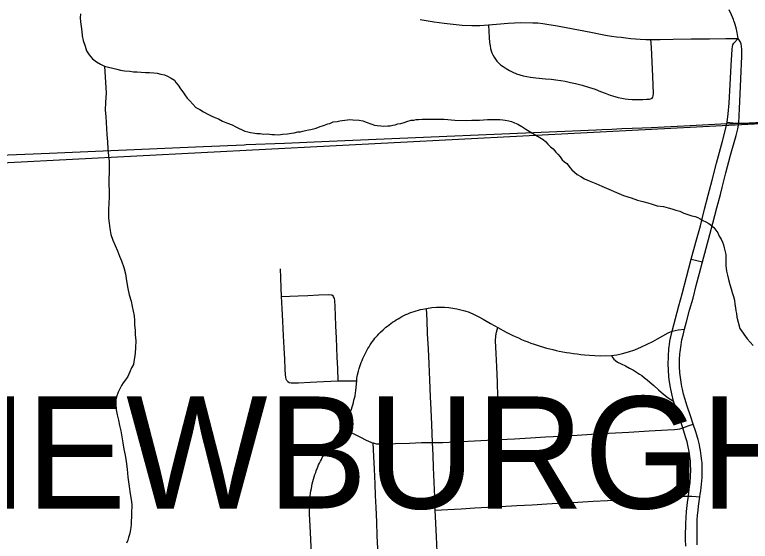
# Model space of a CAD drawing. Extents: x -59 to 82, y -3 to 49.
# Drawn here: x -12.781 to -12.159, y 34.219 to 34.664 of the extents above; entities that cross this region are included whole.
import ezdxf

# ---------------------------------------------------------------- set-up
doc = ezdxf.new("R2010")
doc.units = 0
for name, color, linetype in [('GM_X_City_Street', 7, 'Continuous'), ('GM_X_Corporation', 7, 'Continuous'), ('GM_X_Corporation_Text', 7, 'Continuous'), ('GM_X_County_Road', 7, 'Continuous'), ('GM_X_Minor_River', 7, 'Continuous')]:
    doc.layers.add(name, color=color, linetype=linetype)

msp = doc.modelspace()

# ---------------------------------------------------------------- linework, layer by layer
at = {"layer": 'GM_X_City_Street'}
for points in [[(-12.43775, 34.65986), (-12.426, 34.65801), (-12.41751, 34.65681), (-12.41, 34.65594), (-12.40217, 34.65528), (-12.39411, 34.65485), (-12.38726, 34.65496), (-12.3801, 34.6554), (-12.37322, 34.65594), (-12.36354, 34.6567), (-12.3582, 34.65714), (-12.3532, 34.65736), (-12.34266, 34.65724), (-12.33833, 34.657), (-12.33401, 34.65654), (-12.32894, 34.65584), (-12.32333, 34.65487), (-12.31443, 34.65322), (-12.29361, 34.6492), (-12.28113, 34.6468), (-12.27594, 34.64597), (-12.27192, 34.64542), (-12.2679, 34.64491), (-12.26387, 34.64445), (-12.25984, 34.64402), (-12.2558, 34.64364), (-12.25176, 34.6433), (-12.24718, 34.64313), (-12.24277, 34.64305), (-12.23498, 34.64316), (-12.22399, 34.64326), (-12.20865, 34.64348), (-12.19316, 34.6437), (-12.17934, 34.64384), (-12.16911, 34.644)], [(-12.3801, 34.6554), (-12.37982, 34.64971), (-12.37949, 34.64474), (-12.37908, 34.64057), (-12.37867, 34.63764), (-12.37823, 34.63542), (-12.37773, 34.63356), (-12.37708, 34.63174), (-12.37629, 34.62999), (-12.3753, 34.62812), (-12.37416, 34.62635), (-12.37286, 34.62468), (-12.37143, 34.62313), (-12.36987, 34.6217), (-12.36774, 34.62012), (-12.36504, 34.61841), (-12.36225, 34.61684), (-12.35939, 34.61542), (-12.35645, 34.61415), (-12.35358, 34.61316), (-12.35065, 34.61234), (-12.34768, 34.61169), (-12.34467, 34.61121), (-12.34007, 34.61071), (-12.33196, 34.60995), (-12.32713, 34.60939), (-12.3231, 34.609), (-12.31893, 34.60842), (-12.31518, 34.60777), (-12.31061, 34.60679), (-12.30637, 34.60584), (-12.30095, 34.60443), (-12.2954, 34.6028), (-12.2899, 34.60099), (-12.28526, 34.59919), (-12.28137, 34.59766), (-12.27707, 34.5961), (-12.27332, 34.59488), (-12.2703, 34.59406), (-12.26736, 34.59341), (-12.26466, 34.59291), (-12.26197, 34.59259), (-12.25871, 34.59235), (-12.25544, 34.59226), (-12.24957, 34.59235), (-12.24638, 34.59253), (-12.24384, 34.5927), (-12.24239, 34.59312)], [(-12.24239, 34.59312), (-12.24166, 34.59351), (-12.2411, 34.59427), (-12.24072, 34.59554), (-12.24059, 34.59705), (-12.24105, 34.61215), (-12.24163, 34.62393), (-12.24224, 34.63645), (-12.24277, 34.64305)], [(-12.5497, 34.35403), (-12.55056, 34.35495), (-12.5511, 34.35615), (-12.55143, 34.35768), (-12.55162, 34.35988), (-12.55186, 34.36459), (-12.55228, 34.37304), (-12.55276, 34.38261), (-12.55326, 34.3927), (-12.55388, 34.40519), (-12.55441, 34.41577), (-12.55491, 34.42593), (-12.55522, 34.43291), (-12.55561, 34.44195), (-12.55592, 34.44932)], [(-12.55491, 34.42593), (-12.54801, 34.42624), (-12.54088, 34.42655), (-12.53282, 34.4269), (-12.52347, 34.42731), (-12.51516, 34.42767), (-12.51299, 34.42742), (-12.5122, 34.42698)], [(-12.50703, 34.3546), (-12.50748, 34.36499), (-12.50791, 34.37463), (-12.50825, 34.38253), (-12.50863, 34.39111), (-12.50905, 34.40081), (-12.50945, 34.4099), (-12.50978, 34.41728), (-12.51002, 34.42283), (-12.51017, 34.42396), (-12.51042, 34.42485), (-12.51091, 34.42569), (-12.51145, 34.42644), (-12.5122, 34.42698)], [(-12.52957, 34.20729), (-12.53021, 34.22053), (-12.53076, 34.23212), (-12.53123, 34.24203), (-12.53116, 34.25097), (-12.53104, 34.2532), (-12.53088, 34.25542), (-12.53068, 34.25765), (-12.53044, 34.25987), (-12.53013, 34.26185), (-12.52978, 34.26381), (-12.52939, 34.26578), (-12.52895, 34.26772), (-12.52847, 34.26966), (-12.52794, 34.27159), (-12.52737, 34.27351), (-12.52676, 34.27541), (-12.5261, 34.2773), (-12.52562, 34.27864), (-12.52491, 34.28051), (-12.52427, 34.28211), (-12.52359, 34.28368), (-12.52287, 34.28524), (-12.52212, 34.28678), (-12.52133, 34.28831), (-12.5205, 34.28981), (-12.51849, 34.29305), (-12.51643, 34.29627), (-12.51433, 34.29946), (-12.5122, 34.30262), (-12.50485, 34.31279), (-12.50351, 34.31495), (-12.50272, 34.31626), (-12.50171, 34.31802), (-12.50073, 34.3198), (-12.49979, 34.32161), (-12.49889, 34.32343), (-12.49803, 34.32527), (-12.49729, 34.32708), (-12.4966, 34.3289), (-12.49594, 34.33074), (-12.49533, 34.33259), (-12.49475, 34.33446), (-12.49422, 34.33633), (-12.49373, 34.33822), (-12.49328, 34.34012), (-12.49287, 34.34203), (-12.49244, 34.34424), (-12.49217, 34.34647), (-12.49146, 34.35476), (-12.49119, 34.35707), (-12.49072, 34.35978), (-12.48998, 34.3629), (-12.4893, 34.36518), (-12.48876, 34.36687), (-12.48819, 34.36854), (-12.48757, 34.37021), (-12.48692, 34.37186), (-12.48623, 34.37349), (-12.48546, 34.3752), (-12.48464, 34.3769), (-12.48379, 34.37858), (-12.4829, 34.38024), (-12.48197, 34.38187), (-12.481, 34.38349), (-12.47999, 34.38508), (-12.47895, 34.38664), (-12.47799, 34.38799), (-12.477, 34.3893), (-12.47599, 34.3906), (-12.47493, 34.39186), (-12.47384, 34.39311), (-12.47273, 34.39432), (-12.47128, 34.3958), (-12.4692, 34.39778), (-12.46796, 34.39887), (-12.46671, 34.39994), (-12.46542, 34.40097), (-12.46263, 34.40307), (-12.46112, 34.40413), (-12.45958, 34.40516), (-12.45802, 34.40616), (-12.45644, 34.40712), (-12.45485, 34.40804), (-12.45322, 34.40893), (-12.45158, 34.40977), (-12.44993, 34.41059), (-12.44825, 34.41136), (-12.44655, 34.41209), (-12.44484, 34.41279), (-12.443, 34.41336), (-12.44114, 34.4139), (-12.43927, 34.41441), (-12.43739, 34.41487), (-12.43551, 34.41529), (-12.43245, 34.41587), (-12.42789, 34.41655), (-12.42403, 34.41694), (-12.41709, 34.41683), (-12.41363, 34.41654), (-12.41019, 34.41611), (-12.40676, 34.41552), (-12.40337, 34.41478), (-12.40002, 34.41389), (-12.39631, 34.41257), (-12.39227, 34.41081), (-12.3883, 34.40888), (-12.38441, 34.4068), (-12.37829, 34.4032), (-12.37218, 34.39961), (-12.365, 34.39576), (-12.36001, 34.39334), (-12.3574, 34.39209), (-12.35476, 34.39088), (-12.35211, 34.3897), (-12.34944, 34.38858), (-12.34675, 34.38749), (-12.34416, 34.38654), (-12.34155, 34.38564), (-12.33893, 34.38477), (-12.3363, 34.38394), (-12.33365, 34.38315), (-12.33099, 34.3824), (-12.32833, 34.38169), (-12.32565, 34.38102), (-12.32297, 34.38039), (-12.32027, 34.3798), (-12.31725, 34.37924), (-12.31422, 34.37872), (-12.31119, 34.37824), (-12.30815, 34.3778), (-12.30511, 34.37739), (-12.30206, 34.37703), (-12.29901, 34.3767), (-12.29463, 34.37627), (-12.28552, 34.37573), (-12.27607, 34.37597), (-12.27163, 34.37663), (-12.26686, 34.3777), (-12.26169, 34.37918), (-12.25634, 34.38098), (-12.25059, 34.38337), (-12.24582, 34.38559), (-12.2411, 34.38802), (-12.23716, 34.3902), (-12.22808, 34.3953), (-12.2248, 34.39666), (-12.21976, 34.39778), (-12.21441, 34.39842)], [(-12.41993, 34.13182), (-12.42055, 34.1465), (-12.42122, 34.16204), (-12.42179, 34.17542), (-12.42236, 34.18878), (-12.42288, 34.19991), (-12.42336, 34.21036), (-12.42394, 34.22277), (-12.42448, 34.23445), (-12.42499, 34.24534), (-12.42544, 34.25672), (-12.42593, 34.26906), (-12.42642, 34.28147), (-12.42684, 34.29198), (-12.42725, 34.30252), (-12.42795, 34.31773), (-12.42853, 34.33046), (-12.42902, 34.34122), (-12.42969, 34.35562), (-12.4303, 34.36909), (-12.43088, 34.38175), (-12.43146, 34.39449), (-12.43199, 34.406), (-12.43245, 34.41587)], [(-12.37058, 34.30505), (-12.37113, 34.31837), (-12.3716, 34.32981), (-12.37206, 34.34126), (-12.37256, 34.35355), (-12.3731, 34.36656), (-12.37355, 34.37773), (-12.37399, 34.38834), (-12.37379, 34.39257), (-12.37321, 34.39575), (-12.37218, 34.39961)], [(-12.27607, 34.37597), (-12.27502, 34.3742), (-12.27403, 34.37297), (-12.2728, 34.3718), (-12.27089, 34.37057), (-12.26781, 34.36903), (-12.26423, 34.36722), (-12.26081, 34.36548), (-12.25913, 34.36455), (-12.25747, 34.36359), (-12.25583, 34.36258), (-12.25235, 34.36033), (-12.25051, 34.35909), (-12.24819, 34.35727), (-12.2459, 34.35542), (-12.24364, 34.35353), (-12.24021, 34.35074), (-12.23621, 34.34701), (-12.23199, 34.34352), (-12.22805, 34.34026), (-12.22361, 34.3376)], [(-12.5497, 34.35403), (-12.54851, 34.35336), (-12.54691, 34.35303), (-12.54491, 34.3529), (-12.5406, 34.35303), (-12.53083, 34.35349), (-12.51939, 34.35402), (-12.50703, 34.3546), (-12.49952, 34.35476), (-12.49146, 34.35476)], [(-12.50351, 34.31495), (-12.49605, 34.31114), (-12.48869, 34.30739), (-12.48285, 34.30441), (-12.48189, 34.3039), (-12.48093, 34.30344), (-12.47994, 34.30303), (-12.47893, 34.30265), (-12.47746, 34.30219), (-12.47582, 34.30179), (-12.47477, 34.30159), (-12.4728, 34.30139), (-12.47156, 34.30131), (-12.45869, 34.30169), (-12.44689, 34.30214), (-12.43664, 34.30253), (-12.42725, 34.30252), (-12.41871, 34.30268), (-12.37058, 34.30505), (-12.35806, 34.30578), (-12.34446, 34.30657), (-12.33184, 34.30731), (-12.31882, 34.30807), (-12.30515, 34.30886), (-12.29292, 34.30958), (-12.27843, 34.31041), (-12.26141, 34.31141), (-12.24416, 34.31241), (-12.22881, 34.31323), (-12.22288, 34.31355), (-12.22035, 34.31379), (-12.21818, 34.31416), (-12.21587, 34.31488), (-12.21133, 34.31655), (-12.2071, 34.31811)], [(-12.46886, 34.10969), (-12.46955, 34.12457), (-12.47018, 34.13813), (-12.47077, 34.15062), (-12.47133, 34.1628), (-12.47196, 34.17627), (-12.47244, 34.18661), (-12.47307, 34.20092), (-12.47359, 34.21309), (-12.47406, 34.22386), (-12.47456, 34.23545), (-12.47508, 34.24754), (-12.47553, 34.25782), (-12.47597, 34.26776), (-12.47649, 34.28002), (-12.47696, 34.29069), (-12.47746, 34.30219)], [(-12.42499, 34.24534), (-12.4145, 34.24594), (-12.40307, 34.24659), (-12.39157, 34.24725), (-12.38097, 34.24785), (-12.36977, 34.24849), (-12.35622, 34.24926), (-12.34322, 34.25), (-12.33065, 34.25071), (-12.31726, 34.25147), (-12.30461, 34.25219), (-12.29144, 34.25294), (-12.27935, 34.25363), (-12.26729, 34.25432), (-12.25502, 34.25501), (-12.24369, 34.25566), (-12.22946, 34.25647), (-12.2183, 34.25711), (-12.21438, 34.25723), (-12.21108, 34.25723), (-12.20812, 34.25711), (-12.20445, 34.25686), (-12.20153, 34.2566)]]:
    msp.add_lwpolyline(points, dxfattribs=at)
at = {"layer": 'GM_X_Corporation'}
for points in [[(-12.94952, 34.53065), (-12.13355, 34.57285), (-12.13279, 34.43534), (-12.12931, 34.39512), (-12.12748, 34.36702), (-11.96631, 34.36379), (-11.96647, 34.34365), (-11.87346, 34.26486), (-11.87332, 34.25119), (-11.82366, 34.25209), (-11.81938, 34.03713), (-11.8061, 33.55749), (-11.48845, 33.56313), (-11.48551, 33.4285), (-11.36313, 33.4366), (-11.24118, 33.44043), (-11.23416, 33.47166), (-11.03971, 33.47593), (-11.0263, 33.49734), (-11.02339, 33.50839), (-11.02024, 33.53198)], [(-12.84892, 34.54299), (-12.75097, 34.54715), (-12.62781, 34.55238), (-12.6071, 34.55325), (-12.58643, 34.55413), (-12.58481, 34.5542), (-12.55238, 34.55558), (-12.51465, 34.55718), (-12.28906, 34.56676), (-12.28428, 34.56697), (-12.27576, 34.56734), (-12.26724, 34.56772), (-12.25872, 34.56809), (-12.2502, 34.56847), (-12.24263, 34.5688), (-12.20967, 34.57047), (-12.18355, 34.57185), (-12.13673, 34.57278)]]:
    msp.add_lwpolyline(points, dxfattribs=at)
at = {"layer": 'GM_X_County_Road'}
for points in [[(-12.17268, 34.65885), (-12.17309, 34.65995), (-12.17455, 34.66383), (-12.17656, 34.66809)], [(-12.16911, 34.644), (-12.16999, 34.64904), (-12.17077, 34.65289), (-12.17188, 34.65665), (-12.17268, 34.65885)], [(-12.17838, 34.57308), (-12.17752, 34.58021), (-12.17663, 34.5892), (-12.17575, 34.60516), (-12.17502, 34.62103), (-12.17414, 34.63489), (-12.17389, 34.63699), (-12.17349, 34.6386), (-12.17268, 34.63981), (-12.16911, 34.644)], [(-12.16834, 34.57231), (-12.16784, 34.58474), (-12.1674, 34.59677), (-12.1668, 34.60991), (-12.166, 34.62909), (-12.16589, 34.63481), (-12.16648, 34.63949), (-12.16744, 34.64142), (-12.16911, 34.644)], [(-12.21317, 34.21507), (-12.2134, 34.22058), (-12.21348, 34.22327), (-12.21335, 34.23402), (-12.21308, 34.23926), (-12.21267, 34.24434), (-12.2121, 34.24941), (-12.21175, 34.25193), (-12.21108, 34.25723), (-12.21033, 34.26318), (-12.20972, 34.26885), (-12.20932, 34.27387), (-12.20913, 34.27977), (-12.20921, 34.2835), (-12.20942, 34.28688), (-12.20987, 34.29069), (-12.21045, 34.29502), (-12.21126, 34.29898), (-12.21221, 34.30301), (-12.21353, 34.30733), (-12.21587, 34.31488), (-12.21815, 34.32162), (-12.22052, 34.32868), (-12.22361, 34.3376), (-12.22512, 34.34363), (-12.22634, 34.34909), (-12.22703, 34.35372), (-12.22755, 34.35792), (-12.22774, 34.36002), (-12.22788, 34.36213), (-12.22798, 34.36424), (-12.2281, 34.3686), (-12.228, 34.37534), (-12.22788, 34.37758), (-12.22771, 34.37982), (-12.22749, 34.38206), (-12.22741, 34.38339), (-12.22716, 34.38569), (-12.22681, 34.38778), (-12.22642, 34.38986), (-12.22598, 34.39194), (-12.2248, 34.39666), (-12.22197, 34.40738), (-12.2191, 34.41817), (-12.21643, 34.4282), (-12.21266, 34.44236), (-12.20865, 34.45744), (-12.20475, 34.47195), (-12.20098, 34.48571), (-12.19736, 34.49972), (-12.1943, 34.51161), (-12.19093, 34.52425), (-12.1873, 34.53859), (-12.18225, 34.55712), (-12.17941, 34.5681), (-12.17838, 34.57308)], [(-12.21581, 34.39235), (-12.21558, 34.39336), (-12.21441, 34.39842), (-12.21273, 34.40457), (-12.21001, 34.41424), (-12.20717, 34.42455), (-12.20441, 34.43522), (-12.20171, 34.44563), (-12.19922, 34.45522), (-12.19616, 34.46665), (-12.19306, 34.47821), (-12.19045, 34.48792), (-12.18698, 34.50086), (-12.18393, 34.51222), (-12.18267, 34.51798), (-12.17946, 34.53027), (-12.17539, 34.5454), (-12.17075, 34.56205), (-12.16934, 34.56766), (-12.16834, 34.57231)], [(-12.17838, 34.57308), (-12.17358, 34.57256), (-12.16834, 34.57231), (-12.15976, 34.57263), (-12.14843, 34.57307)], [(-12.20865, 34.45744), (-12.20406, 34.45636), (-12.19922, 34.45522)], [(-12.20366, 34.21617), (-12.20377, 34.21967), (-12.20359, 34.23721), (-12.20328, 34.24112), (-12.20292, 34.24502), (-12.20251, 34.24892), (-12.20206, 34.25281), (-12.20153, 34.2566), (-12.20113, 34.25882), (-12.20068, 34.26162), (-12.20028, 34.26443), (-12.19992, 34.26725), (-12.19971, 34.27009), (-12.19955, 34.27295), (-12.19944, 34.2758), (-12.19935, 34.28038), (-12.19952, 34.28552), (-12.19967, 34.28723), (-12.20015, 34.29126), (-12.20049, 34.29359), (-12.20087, 34.29592), (-12.2013, 34.29824), (-12.20177, 34.30054), (-12.20229, 34.30284), (-12.20286, 34.30513), (-12.20333, 34.3069), (-12.20384, 34.30866), (-12.20475, 34.3116), (-12.2071, 34.31811), (-12.20914, 34.3242), (-12.21231, 34.33413), (-12.21389, 34.33902), (-12.2151, 34.34329), (-12.21615, 34.34759), (-12.21663, 34.34975), (-12.21698, 34.35167), (-12.2173, 34.3536), (-12.21758, 34.35553), (-12.21782, 34.35747), (-12.21802, 34.35942), (-12.21819, 34.36136), (-12.21854, 34.36687), (-12.21862, 34.371), (-12.2185, 34.37399), (-12.21839, 34.37576), (-12.21823, 34.37754), (-12.21804, 34.37931), (-12.21781, 34.38108), (-12.21755, 34.38314), (-12.21725, 34.3852), (-12.21691, 34.38726), (-12.21651, 34.3893), (-12.21581, 34.39235)]]:
    msp.add_lwpolyline(points, dxfattribs=at)
at = {"layer": 'GM_X_Minor_River'}
for points in [[(-12.72486, 34.66467), (-12.72519, 34.66125), (-12.72477, 34.65783), (-12.72434, 34.65404), (-12.7239, 34.64986), (-12.72347, 34.64607), (-12.72266, 34.64228), (-12.72107, 34.63735), (-12.71988, 34.63357), (-12.71755, 34.63018), (-12.71485, 34.62679), (-12.7114, 34.62417), (-12.70795, 34.62231), (-12.70451, 34.62045), (-12.69423, 34.61792), (-12.69118, 34.6172), (-12.68775, 34.61648), (-12.68319, 34.61615), (-12.68015, 34.61581), (-12.67711, 34.61585), (-12.67369, 34.61551), (-12.66989, 34.61517), (-12.66647, 34.61521), (-12.66305, 34.61488), (-12.66001, 34.61453), (-12.65696, 34.61381), (-12.65391, 34.61308), (-12.65124, 34.61198), (-12.64818, 34.61049), (-12.6455, 34.60863), (-12.64433, 34.60674), (-12.6424, 34.60448), (-12.64046, 34.60147), (-12.63853, 34.59883), (-12.63659, 34.59619), (-12.63466, 34.59356), (-12.63235, 34.59131), (-12.63003, 34.58829), (-12.62734, 34.58567), (-12.62389, 34.58381), (-12.62083, 34.58194), (-12.61739, 34.58008), (-12.61433, 34.5786), (-12.61127, 34.57712), (-12.60822, 34.57601), (-12.60478, 34.57416), (-12.60058, 34.57231), (-12.59676, 34.57083), (-12.5937, 34.56935), (-12.59141, 34.56824), (-12.58835, 34.56675), (-12.58606, 34.56564), (-12.58339, 34.56491), (-12.58111, 34.56456), (-12.57768, 34.56384), (-12.57577, 34.56349), (-12.57312, 34.56352), (-12.57008, 34.56317), (-12.56704, 34.56321), (-12.56324, 34.56288), (-12.56096, 34.5629), (-12.55754, 34.56256), (-12.55413, 34.56299), (-12.54996, 34.56342), (-12.54655, 34.56384), (-12.54427, 34.56424)], [(-12.70451, 34.62045), (-12.70306, 34.59767), (-12.70372, 34.59006), (-12.704, 34.58322), (-12.70355, 34.5779), (-12.70258, 34.56271), (-12.70212, 34.55664), (-12.70165, 34.55056), (-12.70119, 34.54487), (-12.70075, 34.54031), (-12.70068, 34.53538), (-12.70062, 34.53044), (-12.70093, 34.52549), (-12.70086, 34.52055), (-12.70079, 34.51523), (-12.70072, 34.51029), (-12.70102, 34.50421), (-12.70133, 34.49965), (-12.70129, 34.49623), (-12.70123, 34.49205), (-12.70079, 34.48787), (-12.69997, 34.48332), (-12.69914, 34.47839), (-12.69756, 34.47347), (-12.69559, 34.46893), (-12.69364, 34.4644), (-12.69205, 34.45986), (-12.6901, 34.45608), (-12.68813, 34.4504), (-12.68692, 34.4451), (-12.68607, 34.43903), (-12.68485, 34.43258), (-12.68363, 34.42727), (-12.68204, 34.42197), (-12.68122, 34.41742), (-12.68041, 34.41363), (-12.67959, 34.40946), (-12.67916, 34.40567), (-12.67911, 34.40187), (-12.67866, 34.39731), (-12.67861, 34.39351), (-12.67817, 34.38858), (-12.67847, 34.38288), (-12.67878, 34.37793), (-12.67911, 34.37413), (-12.67982, 34.37108), (-12.68017, 34.36841), (-12.68165, 34.36574), (-12.68312, 34.3623), (-12.68497, 34.35847), (-12.68682, 34.35541), (-12.68869, 34.35311), (-12.69018, 34.35081), (-12.69313, 34.34507), (-12.6946, 34.34126), (-12.69494, 34.33859), (-12.6949, 34.33517), (-12.69483, 34.33023), (-12.69401, 34.32606), (-12.69281, 34.32152), (-12.69199, 34.31697), (-12.69079, 34.31242), (-12.68996, 34.30749), (-12.68913, 34.30218), (-12.6883, 34.29687), (-12.68709, 34.29195), (-12.68626, 34.28663), (-12.68541, 34.28018), (-12.68494, 34.27335), (-12.68369, 34.26538), (-12.68284, 34.25931), (-12.68202, 34.25438), (-12.68158, 34.25021), (-12.68154, 34.24755), (-12.68189, 34.24488), (-12.68186, 34.2426), (-12.68181, 34.23956), (-12.68215, 34.23652), (-12.68211, 34.23348), (-12.68245, 34.23082), (-12.68278, 34.22739), (-12.68351, 34.22472), (-12.68423, 34.22244), (-12.68496, 34.22015), (-12.68607, 34.21747)], [(-12.54427, 34.56424), (-12.54125, 34.56504), (-12.53897, 34.56507), (-12.53707, 34.56547), (-12.53481, 34.56626), (-12.53216, 34.56667), (-12.53026, 34.56708), (-12.52799, 34.56748), (-12.52572, 34.56827), (-12.52232, 34.56945), (-12.52043, 34.57023), (-12.51854, 34.57064), (-12.5159, 34.57181), (-12.51401, 34.57221), (-12.51137, 34.57338), (-12.50795, 34.57381), (-12.50568, 34.57421), (-12.50379, 34.57461), (-12.50152, 34.57502), (-12.49924, 34.57505), (-12.49734, 34.57545), (-12.49468, 34.5751), (-12.48936, 34.57479), (-12.48632, 34.57445), (-12.4825, 34.57297), (-12.47945, 34.57187), (-12.4764, 34.57077), (-12.47411, 34.57041), (-12.47107, 34.57007), (-12.46841, 34.56972), (-12.465, 34.57014), (-12.4631, 34.57017), (-12.46083, 34.57057), (-12.45893, 34.57098), (-12.45667, 34.57176), (-12.45402, 34.57218), (-12.45137, 34.57297), (-12.4491, 34.57375), (-12.44532, 34.57494), (-12.44304, 34.57497), (-12.44115, 34.57537), (-12.43925, 34.57539), (-12.43622, 34.57581), (-12.41761, 34.57565), (-12.40849, 34.57501), (-12.39824, 34.57475), (-12.39406, 34.5748), (-12.39102, 34.57484), (-12.38761, 34.57488), (-12.3842, 34.5753), (-12.38078, 34.57534), (-12.37736, 34.57538), (-12.37394, 34.57542), (-12.37053, 34.57546), (-12.36787, 34.57512), (-12.36596, 34.57476), (-12.36292, 34.57442), (-12.36063, 34.57368), (-12.35796, 34.57258), (-12.35529, 34.57147), (-12.35184, 34.56961), (-12.3484, 34.56737), (-12.34419, 34.56476), (-12.33997, 34.56215), (-12.33653, 34.56029), (-12.33384, 34.55843), (-12.33193, 34.55693), (-12.33, 34.55467), (-12.32769, 34.55242), (-12.32538, 34.55055), (-12.32307, 34.54792), (-12.32153, 34.54603), (-12.3196, 34.54378), (-12.31767, 34.54152), (-12.31574, 34.53964), (-12.31382, 34.53815), (-12.31112, 34.53476), (-12.30958, 34.53288), (-12.30727, 34.531), (-12.30497, 34.52913), (-12.3019, 34.52727), (-12.29884, 34.52541), (-12.29502, 34.52355), (-12.28929, 34.52134), (-12.28433, 34.51912), (-12.26599, 34.51136), (-12.25951, 34.50916), (-12.25417, 34.50732), (-12.2496, 34.50624), (-12.24541, 34.50515), (-12.2416, 34.50406), (-12.2374, 34.50259), (-12.23207, 34.50189), (-12.22826, 34.5008), (-12.22521, 34.50007), (-12.22178, 34.49898), (-12.21835, 34.49788), (-12.21491, 34.4964), (-12.21148, 34.4953), (-12.20805, 34.4942), (-12.20538, 34.49347)], [(-12.20538, 34.49347), (-12.20309, 34.49274), (-12.20118, 34.49162), (-12.19888, 34.49013), (-12.19621, 34.48902), (-12.19391, 34.48753), (-12.19161, 34.48604), (-12.18968, 34.48416), (-12.18776, 34.4819), (-12.18621, 34.47964), (-12.18503, 34.477), (-12.18348, 34.47436), (-12.1823, 34.47171), (-12.18151, 34.46944), (-12.18072, 34.46717), (-12.17991, 34.46376), (-12.1795, 34.46148), (-12.17946, 34.45882), (-12.17942, 34.45578), (-12.17937, 34.45198), (-12.17893, 34.44743), (-12.17812, 34.44402), (-12.17731, 34.44023), (-12.17612, 34.43606), (-12.17492, 34.43228), (-12.17412, 34.42925), (-12.17294, 34.42584), (-12.17214, 34.42281), (-12.17171, 34.41939), (-12.17129, 34.41636), (-12.17087, 34.4137), (-12.17046, 34.41143), (-12.17004, 34.40839), (-12.16763, 34.39892), (-12.16144, 34.39026), (-12.15642, 34.38462)]]:
    msp.add_lwpolyline(points, dxfattribs=at)

# ---------------------------------------------------------------- texts
at = {"layer": 'GM_X_Corporation_Text'}
msp.add_text('NEWBURGH', height=0.094697, rotation=0.00001, dxfattribs=at).set_placement((-12.86225, 34.24679))

doc.saveas('drawing.dxf')
